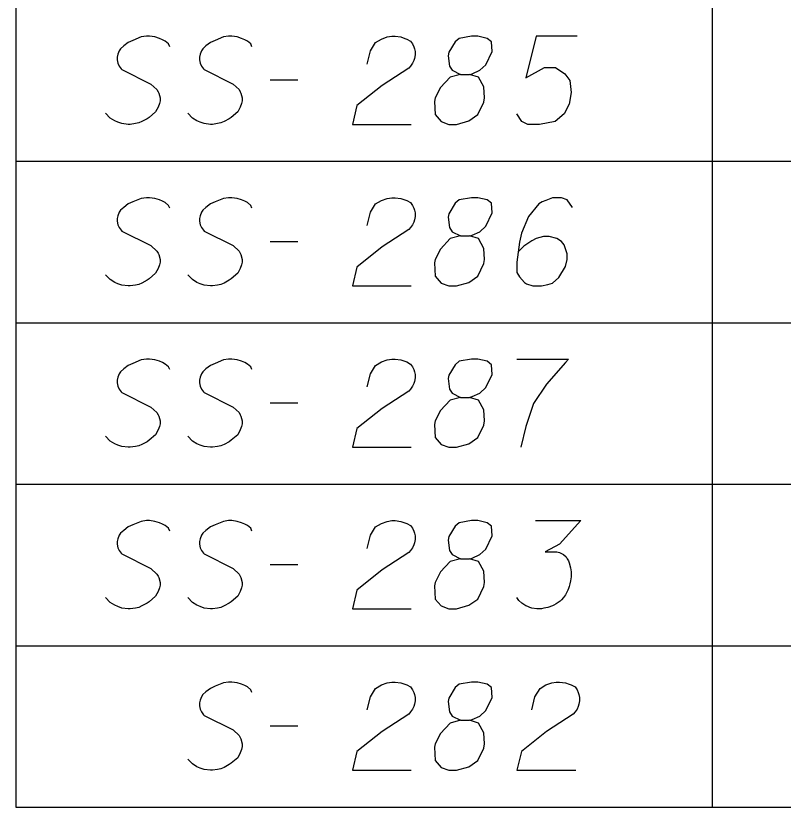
# Model space of a CAD drawing. Extents: x 2074207 to 2076812, y 516372 to 523312.
# Drawn here: x 2076260.61 to 2076302.41, y 521127.51 to 521170.64 of the extents above; entities that cross this region are included whole.
import ezdxf

# ---------------------------------------------------------------- set-up
doc = ezdxf.new("R2010")
doc.units = 0
for name, color, linetype in [('Prop DirtTable_ Soil Test Results - Outline (Major)', 7, 'Continuous'), ('Prop DirtTable_ Soil Test Results - Outline (Minor)', 7, 'Continuous'), ('Prop DirtTable_ Soil Test Results - Tx (Sample Data)', 7, 'Continuous')]:
    doc.layers.add(name, color=color, linetype=linetype)

msp = doc.modelspace()

# ---------------------------------------------------------------- linework, layer by layer
at = {"layer": 'Prop DirtTable_ Soil Test Results - Outline (Major)'}
for p, q in [((2076260.609, 521171.514), (2076260.609, 521162.714)), ((2076260.609, 521162.714), (2076260.609, 521153.914)), ((2076260.609, 521153.914), (2076260.609, 521145.114)), ((2076260.609, 521145.114), (2076260.609, 521136.314)), ((2076260.609, 521136.314), (2076260.609, 521127.514)), ((2076260.609, 521127.514), (2076811.903, 521127.514))]:
    msp.add_line(p, q, dxfattribs=at)
at = {"layer": 'Prop DirtTable_ Soil Test Results - Outline (Minor)'}
for p, q in [((2076298.546, 521171.514), (2076298.546, 521162.714)), ((2076260.609, 521162.714), (2076811.903, 521162.714)), ((2076260.609, 521162.714), (2076811.903, 521162.714)), ((2076298.546, 521162.714), (2076298.546, 521153.914)), ((2076260.609, 521153.914), (2076811.903, 521153.914)), ((2076260.609, 521153.914), (2076811.903, 521153.914)), ((2076298.546, 521153.914), (2076298.546, 521145.114)), ((2076260.609, 521145.114), (2076811.903, 521145.114)), ((2076260.609, 521145.114), (2076811.903, 521145.114)), ((2076298.546, 521145.114), (2076298.546, 521136.314)), ((2076260.609, 521136.314), (2076811.903, 521136.314)), ((2076260.609, 521136.314), (2076811.903, 521136.314)), ((2076298.546, 521136.314), (2076298.546, 521127.514)), ((2076260.609, 521127.514), (2076811.903, 521127.514))]:
    msp.add_line(p, q, dxfattribs=at)
at = {"layer": 'Prop DirtTable_ Soil Test Results - Tx (Sample Data)'}
for points in [[(2076268.994, 521168.963), (2076268.923, 521169.114), (2076268.747, 521169.265), (2076268.606, 521169.341), (2076268.43, 521169.417), (2076268.183, 521169.492), (2076267.9, 521169.53), (2076267.724, 521169.53), (2076267.442, 521169.492), (2076266.983, 521169.303), (2076266.736, 521169.19), (2076266.489, 521169.001), (2076266.313, 521168.85), (2076266.243, 521168.736), (2076266.172, 521168.547), (2076266.137, 521168.396), (2076266.137, 521168.245), (2076266.172, 521168.056), (2076266.243, 521167.905), (2076266.348, 521167.754), (2076266.384, 521167.716), (2076267.971, 521166.922), (2076268.289, 521166.62), (2076268.359, 521166.506), (2076268.394, 521166.431), (2076268.465, 521166.166), (2076268.465, 521166.015), (2076268.43, 521165.864), (2076268.359, 521165.675), (2076268.218, 521165.41), (2076267.865, 521165.108), (2076267.759, 521165.032), (2076267.477, 521164.881), (2076267.301, 521164.806), (2076267.124, 521164.768), (2076266.842, 521164.73), (2076266.736, 521164.73), (2076266.384, 521164.768), (2076266.172, 521164.843), (2076265.996, 521164.919), (2076265.749, 521165.07), (2076265.502, 521165.335)], [(2076273.474, 521168.963), (2076273.403, 521169.114), (2076273.227, 521169.265), (2076273.086, 521169.341), (2076272.91, 521169.417), (2076272.663, 521169.492), (2076272.38, 521169.53), (2076272.204, 521169.53), (2076271.922, 521169.492), (2076271.463, 521169.303), (2076271.216, 521169.19), (2076270.969, 521169.001), (2076270.793, 521168.85), (2076270.723, 521168.736), (2076270.652, 521168.547), (2076270.617, 521168.396), (2076270.617, 521168.245), (2076270.652, 521168.056), (2076270.723, 521167.905), (2076270.828, 521167.754), (2076270.864, 521167.716), (2076272.451, 521166.922), (2076272.769, 521166.62), (2076272.839, 521166.506), (2076272.874, 521166.431), (2076272.945, 521166.166), (2076272.945, 521166.015), (2076272.91, 521165.864), (2076272.839, 521165.675), (2076272.698, 521165.41), (2076272.345, 521165.108), (2076272.239, 521165.032), (2076271.957, 521164.881), (2076271.781, 521164.806), (2076271.604, 521164.768), (2076271.322, 521164.73), (2076271.216, 521164.73), (2076270.864, 521164.768), (2076270.652, 521164.843), (2076270.476, 521164.919), (2076270.229, 521165.07), (2076269.982, 521165.335)], [(2076279.753, 521168.018), (2076279.929, 521168.736), (2076280.212, 521169.19), (2076280.529, 521169.379), (2076280.847, 521169.492), (2076281.094, 521169.53), (2076281.27, 521169.53), (2076281.587, 521169.492), (2076281.799, 521169.417), (2076281.905, 521169.379), (2076282.117, 521169.265), (2076282.222, 521169.114), (2076282.293, 521168.963), (2076282.328, 521168.85), (2076282.363, 521168.699), (2076282.363, 521168.51), (2076282.328, 521168.321), (2076282.293, 521168.207), (2076282.222, 521168.056), (2076282.117, 521167.905), (2076282.011, 521167.791), (2076280.564, 521166.847), (2076279.189, 521165.75), (2076278.942, 521164.73), (2076282.152, 521164.73)], [(2076284.833, 521167.451), (2076285.327, 521167.451), (2076285.468, 521167.489), (2076285.891, 521167.678), (2076286.209, 521167.98), (2076286.561, 521168.699), (2076286.526, 521169.228), (2076286.279, 521169.417), (2076285.785, 521169.53), (2076285.432, 521169.53), (2076284.762, 521169.417), (2076284.551, 521169.228), (2076284.198, 521168.661), (2076284.163, 521168.472), (2076284.233, 521167.905), (2076284.374, 521167.678), (2076284.833, 521167.451), (2076284.268, 521167.3), (2076283.739, 521166.733), (2076283.457, 521166.166), (2076283.422, 521165.977), (2076283.457, 521165.259), (2076283.775, 521164.881), (2076284.198, 521164.73), (2076284.621, 521164.73), (2076285.291, 521164.919), (2076285.785, 521165.259), (2076286.103, 521165.939), (2076286.138, 521166.166), (2076286.103, 521166.771), (2076285.82, 521167.3), (2076285.327, 521167.451)], [(2076291.182, 521169.53), (2076288.96, 521169.53), (2076288.396, 521167.262), (2076289.419, 521167.829), (2076290.018, 521167.829), (2076290.512, 521167.489), (2076290.794, 521167.111), (2076290.865, 521166.469), (2076290.759, 521165.826), (2076290.477, 521165.297), (2076289.983, 521164.881), (2076289.136, 521164.73), (2076288.501, 521164.73), (2076288.184, 521164.881), (2076287.902, 521165.297)], [(2076274.462, 521167.149), (2076275.979, 521167.149)], [(2076268.994, 521160.163), (2076268.923, 521160.314), (2076268.747, 521160.465), (2076268.606, 521160.541), (2076268.43, 521160.617), (2076268.183, 521160.692), (2076267.9, 521160.73), (2076267.724, 521160.73), (2076267.442, 521160.692), (2076266.983, 521160.503), (2076266.736, 521160.39), (2076266.489, 521160.201), (2076266.313, 521160.05), (2076266.243, 521159.936), (2076266.172, 521159.747), (2076266.137, 521159.596), (2076266.137, 521159.445), (2076266.172, 521159.256), (2076266.243, 521159.105), (2076266.348, 521158.954), (2076266.384, 521158.916), (2076267.971, 521158.122), (2076268.289, 521157.82), (2076268.359, 521157.706), (2076268.394, 521157.631), (2076268.465, 521157.366), (2076268.465, 521157.215), (2076268.43, 521157.064), (2076268.359, 521156.875), (2076268.218, 521156.61), (2076267.865, 521156.308), (2076267.759, 521156.232), (2076267.477, 521156.081), (2076267.301, 521156.006), (2076267.124, 521155.968), (2076266.842, 521155.93), (2076266.736, 521155.93), (2076266.384, 521155.968), (2076266.172, 521156.043), (2076265.996, 521156.119), (2076265.749, 521156.27), (2076265.502, 521156.535)], [(2076273.474, 521160.163), (2076273.403, 521160.314), (2076273.227, 521160.465), (2076273.086, 521160.541), (2076272.91, 521160.617), (2076272.663, 521160.692), (2076272.38, 521160.73), (2076272.204, 521160.73), (2076271.922, 521160.692), (2076271.463, 521160.503), (2076271.216, 521160.39), (2076270.969, 521160.201), (2076270.793, 521160.05), (2076270.723, 521159.936), (2076270.652, 521159.747), (2076270.617, 521159.596), (2076270.617, 521159.445), (2076270.652, 521159.256), (2076270.723, 521159.105), (2076270.828, 521158.954), (2076270.864, 521158.916), (2076272.451, 521158.122), (2076272.769, 521157.82), (2076272.839, 521157.706), (2076272.874, 521157.631), (2076272.945, 521157.366), (2076272.945, 521157.215), (2076272.91, 521157.064), (2076272.839, 521156.875), (2076272.698, 521156.61), (2076272.345, 521156.308), (2076272.239, 521156.232), (2076271.957, 521156.081), (2076271.781, 521156.006), (2076271.604, 521155.968), (2076271.322, 521155.93), (2076271.216, 521155.93), (2076270.864, 521155.968), (2076270.652, 521156.043), (2076270.476, 521156.119), (2076270.229, 521156.27), (2076269.982, 521156.535)], [(2076279.753, 521159.218), (2076279.929, 521159.936), (2076280.212, 521160.39), (2076280.529, 521160.579), (2076280.847, 521160.692), (2076281.094, 521160.73), (2076281.27, 521160.73), (2076281.587, 521160.692), (2076281.799, 521160.617), (2076281.905, 521160.579), (2076282.117, 521160.465), (2076282.222, 521160.314), (2076282.293, 521160.163), (2076282.328, 521160.05), (2076282.363, 521159.899), (2076282.363, 521159.71), (2076282.328, 521159.521), (2076282.293, 521159.407), (2076282.222, 521159.256), (2076282.117, 521159.105), (2076282.011, 521158.991), (2076280.564, 521158.047), (2076279.189, 521156.95), (2076278.942, 521155.93), (2076282.152, 521155.93)], [(2076284.833, 521158.651), (2076285.327, 521158.651), (2076285.468, 521158.689), (2076285.891, 521158.878), (2076286.209, 521159.18), (2076286.561, 521159.899), (2076286.526, 521160.428), (2076286.279, 521160.617), (2076285.785, 521160.73), (2076285.432, 521160.73), (2076284.762, 521160.617), (2076284.551, 521160.428), (2076284.198, 521159.861), (2076284.163, 521159.672), (2076284.233, 521159.105), (2076284.374, 521158.878), (2076284.833, 521158.651), (2076284.268, 521158.5), (2076283.739, 521157.933), (2076283.457, 521157.366), (2076283.422, 521157.177), (2076283.457, 521156.459), (2076283.775, 521156.081), (2076284.198, 521155.93), (2076284.621, 521155.93), (2076285.291, 521156.119), (2076285.785, 521156.459), (2076286.103, 521157.139), (2076286.138, 521157.366), (2076286.103, 521157.971), (2076285.82, 521158.5), (2076285.327, 521158.651)], [(2076290.935, 521160.201), (2076290.653, 521160.617), (2076290.336, 521160.73), (2076289.842, 521160.73), (2076289.489, 521160.579), (2076289.278, 521160.503), (2076289.101, 521160.39), (2076288.537, 521159.71), (2076288.149, 521158.802), (2076288.043, 521158.311), (2076287.902, 521157.215), (2076287.902, 521156.648), (2076288.043, 521156.421), (2076288.325, 521156.119), (2076288.431, 521156.043), (2076288.784, 521155.93), (2076289.242, 521155.93), (2076289.595, 521156.006), (2076289.842, 521156.081), (2076290.195, 521156.384), (2076290.547, 521156.988), (2076290.653, 521157.366), (2076290.653, 521157.669), (2076290.477, 521158.16), (2076290.336, 521158.349), (2076290.089, 521158.5), (2076289.666, 521158.613), (2076289.348, 521158.613), (2076288.96, 521158.5), (2076288.713, 521158.387), (2076288.29, 521158.084), (2076288.078, 521157.895), (2076287.972, 521157.782)], [(2076274.462, 521158.349), (2076275.979, 521158.349)], [(2076268.994, 521151.363), (2076268.923, 521151.514), (2076268.747, 521151.665), (2076268.606, 521151.741), (2076268.43, 521151.817), (2076268.183, 521151.892), (2076267.9, 521151.93), (2076267.724, 521151.93), (2076267.442, 521151.892), (2076266.983, 521151.703), (2076266.736, 521151.59), (2076266.489, 521151.401), (2076266.313, 521151.25), (2076266.243, 521151.136), (2076266.172, 521150.947), (2076266.137, 521150.796), (2076266.137, 521150.645), (2076266.172, 521150.456), (2076266.243, 521150.305), (2076266.348, 521150.154), (2076266.384, 521150.116), (2076267.971, 521149.322), (2076268.289, 521149.02), (2076268.359, 521148.906), (2076268.394, 521148.831), (2076268.465, 521148.566), (2076268.465, 521148.415), (2076268.43, 521148.264), (2076268.359, 521148.075), (2076268.218, 521147.81), (2076267.865, 521147.508), (2076267.759, 521147.432), (2076267.477, 521147.281), (2076267.301, 521147.206), (2076267.124, 521147.168), (2076266.842, 521147.13), (2076266.736, 521147.13), (2076266.384, 521147.168), (2076266.172, 521147.243), (2076265.996, 521147.319), (2076265.749, 521147.47), (2076265.502, 521147.735)], [(2076273.474, 521151.363), (2076273.403, 521151.514), (2076273.227, 521151.665), (2076273.086, 521151.741), (2076272.91, 521151.817), (2076272.663, 521151.892), (2076272.38, 521151.93), (2076272.204, 521151.93), (2076271.922, 521151.892), (2076271.463, 521151.703), (2076271.216, 521151.59), (2076270.969, 521151.401), (2076270.793, 521151.25), (2076270.723, 521151.136), (2076270.652, 521150.947), (2076270.617, 521150.796), (2076270.617, 521150.645), (2076270.652, 521150.456), (2076270.723, 521150.305), (2076270.828, 521150.154), (2076270.864, 521150.116), (2076272.451, 521149.322), (2076272.769, 521149.02), (2076272.839, 521148.906), (2076272.874, 521148.831), (2076272.945, 521148.566), (2076272.945, 521148.415), (2076272.91, 521148.264), (2076272.839, 521148.075), (2076272.698, 521147.81), (2076272.345, 521147.508), (2076272.239, 521147.432), (2076271.957, 521147.281), (2076271.781, 521147.206), (2076271.604, 521147.168), (2076271.322, 521147.13), (2076271.216, 521147.13), (2076270.864, 521147.168), (2076270.652, 521147.243), (2076270.476, 521147.319), (2076270.229, 521147.47), (2076269.982, 521147.735)], [(2076279.753, 521150.418), (2076279.929, 521151.136), (2076280.212, 521151.59), (2076280.529, 521151.779), (2076280.847, 521151.892), (2076281.094, 521151.93), (2076281.27, 521151.93), (2076281.587, 521151.892), (2076281.799, 521151.817), (2076281.905, 521151.779), (2076282.117, 521151.665), (2076282.222, 521151.514), (2076282.293, 521151.363), (2076282.328, 521151.25), (2076282.363, 521151.099), (2076282.363, 521150.91), (2076282.328, 521150.721), (2076282.293, 521150.607), (2076282.222, 521150.456), (2076282.117, 521150.305), (2076282.011, 521150.191), (2076280.564, 521149.247), (2076279.189, 521148.15), (2076278.942, 521147.13), (2076282.152, 521147.13)], [(2076284.833, 521149.851), (2076285.327, 521149.851), (2076285.468, 521149.889), (2076285.891, 521150.078), (2076286.209, 521150.38), (2076286.561, 521151.099), (2076286.526, 521151.628), (2076286.279, 521151.817), (2076285.785, 521151.93), (2076285.432, 521151.93), (2076284.762, 521151.817), (2076284.551, 521151.628), (2076284.198, 521151.061), (2076284.163, 521150.872), (2076284.233, 521150.305), (2076284.374, 521150.078), (2076284.833, 521149.851), (2076284.268, 521149.7), (2076283.739, 521149.133), (2076283.457, 521148.566), (2076283.422, 521148.377), (2076283.457, 521147.659), (2076283.775, 521147.281), (2076284.198, 521147.13), (2076284.621, 521147.13), (2076285.291, 521147.319), (2076285.785, 521147.659), (2076286.103, 521148.339), (2076286.138, 521148.566), (2076286.103, 521149.171), (2076285.82, 521149.7), (2076285.327, 521149.851)], [(2076287.902, 521151.93), (2076290.724, 521151.93), (2076290.547, 521151.741), (2076289.524, 521150.569), (2076288.819, 521149.511), (2076288.396, 521148.264), (2076288.113, 521147.13)], [(2076274.462, 521149.549), (2076275.979, 521149.549)], [(2076268.994, 521142.563), (2076268.923, 521142.714), (2076268.747, 521142.865), (2076268.606, 521142.941), (2076268.43, 521143.017), (2076268.183, 521143.092), (2076267.9, 521143.13), (2076267.724, 521143.13), (2076267.442, 521143.092), (2076266.983, 521142.903), (2076266.736, 521142.79), (2076266.489, 521142.601), (2076266.313, 521142.45), (2076266.243, 521142.336), (2076266.172, 521142.147), (2076266.137, 521141.996), (2076266.137, 521141.845), (2076266.172, 521141.656), (2076266.243, 521141.505), (2076266.348, 521141.354), (2076266.384, 521141.316), (2076267.971, 521140.522), (2076268.289, 521140.22), (2076268.359, 521140.106), (2076268.394, 521140.031), (2076268.465, 521139.766), (2076268.465, 521139.615), (2076268.43, 521139.464), (2076268.359, 521139.275), (2076268.218, 521139.01), (2076267.865, 521138.708), (2076267.759, 521138.632), (2076267.477, 521138.481), (2076267.301, 521138.406), (2076267.124, 521138.368), (2076266.842, 521138.33), (2076266.736, 521138.33), (2076266.384, 521138.368), (2076266.172, 521138.443), (2076265.996, 521138.519), (2076265.749, 521138.67), (2076265.502, 521138.935)], [(2076273.474, 521142.563), (2076273.403, 521142.714), (2076273.227, 521142.865), (2076273.086, 521142.941), (2076272.91, 521143.017), (2076272.663, 521143.092), (2076272.38, 521143.13), (2076272.204, 521143.13), (2076271.922, 521143.092), (2076271.463, 521142.903), (2076271.216, 521142.79), (2076270.969, 521142.601), (2076270.793, 521142.45), (2076270.723, 521142.336), (2076270.652, 521142.147), (2076270.617, 521141.996), (2076270.617, 521141.845), (2076270.652, 521141.656), (2076270.723, 521141.505), (2076270.828, 521141.354), (2076270.864, 521141.316), (2076272.451, 521140.522), (2076272.769, 521140.22), (2076272.839, 521140.106), (2076272.874, 521140.031), (2076272.945, 521139.766), (2076272.945, 521139.615), (2076272.91, 521139.464), (2076272.839, 521139.275), (2076272.698, 521139.01), (2076272.345, 521138.708), (2076272.239, 521138.632), (2076271.957, 521138.481), (2076271.781, 521138.406), (2076271.604, 521138.368), (2076271.322, 521138.33), (2076271.216, 521138.33), (2076270.864, 521138.368), (2076270.652, 521138.443), (2076270.476, 521138.519), (2076270.229, 521138.67), (2076269.982, 521138.935)], [(2076279.753, 521141.618), (2076279.929, 521142.336), (2076280.212, 521142.79), (2076280.529, 521142.979), (2076280.847, 521143.092), (2076281.094, 521143.13), (2076281.27, 521143.13), (2076281.587, 521143.092), (2076281.799, 521143.017), (2076281.905, 521142.979), (2076282.117, 521142.865), (2076282.222, 521142.714), (2076282.293, 521142.563), (2076282.328, 521142.45), (2076282.363, 521142.299), (2076282.363, 521142.11), (2076282.328, 521141.921), (2076282.293, 521141.807), (2076282.222, 521141.656), (2076282.117, 521141.505), (2076282.011, 521141.391), (2076280.564, 521140.447), (2076279.189, 521139.35), (2076278.942, 521138.33), (2076282.152, 521138.33)], [(2076284.833, 521141.051), (2076285.327, 521141.051), (2076285.468, 521141.089), (2076285.891, 521141.278), (2076286.209, 521141.58), (2076286.561, 521142.299), (2076286.526, 521142.828), (2076286.279, 521143.017), (2076285.785, 521143.13), (2076285.432, 521143.13), (2076284.762, 521143.017), (2076284.551, 521142.828), (2076284.198, 521142.261), (2076284.163, 521142.072), (2076284.233, 521141.505), (2076284.374, 521141.278), (2076284.833, 521141.051), (2076284.268, 521140.9), (2076283.739, 521140.333), (2076283.457, 521139.766), (2076283.422, 521139.577), (2076283.457, 521138.859), (2076283.775, 521138.481), (2076284.198, 521138.33), (2076284.621, 521138.33), (2076285.291, 521138.519), (2076285.785, 521138.859), (2076286.103, 521139.539), (2076286.138, 521139.766), (2076286.103, 521140.371), (2076285.82, 521140.9), (2076285.327, 521141.051)], [(2076288.925, 521143.13), (2076291.394, 521143.13), (2076290.23, 521141.845), (2076289.454, 521141.429), (2076290.089, 521141.429), (2076290.23, 521141.391), (2076290.3, 521141.354), (2076290.371, 521141.316), (2076290.442, 521141.278), (2076290.583, 521141.165), (2076290.653, 521141.051), (2076290.724, 521140.938), (2076290.759, 521140.825), (2076290.83, 521140.56), (2076290.865, 521140.333), (2076290.865, 521140.22), (2076290.865, 521140.069), (2076290.83, 521139.842), (2076290.794, 521139.691), (2076290.759, 521139.539), (2076290.724, 521139.426), (2076290.689, 521139.35), (2076290.653, 521139.275), (2076290.618, 521139.199), (2076290.547, 521139.086), (2076290.442, 521138.935), (2076290.336, 521138.821), (2076290.265, 521138.746), (2076290.159, 521138.67), (2076290.054, 521138.595), (2076289.912, 521138.519), (2076289.842, 521138.481), (2076289.595, 521138.406), (2076289.383, 521138.368), (2076289.242, 521138.33), (2076288.995, 521138.33), (2076288.713, 521138.368), (2076288.607, 521138.406), (2076288.501, 521138.443), (2076288.396, 521138.481), (2076288.29, 521138.557), (2076288.184, 521138.632), (2076288.008, 521138.784), (2076287.902, 521138.935)], [(2076274.462, 521140.749), (2076275.979, 521140.749)], [(2076273.474, 521133.763), (2076273.403, 521133.914), (2076273.227, 521134.065), (2076273.086, 521134.141), (2076272.91, 521134.217), (2076272.663, 521134.292), (2076272.38, 521134.33), (2076272.204, 521134.33), (2076271.922, 521134.292), (2076271.463, 521134.103), (2076271.216, 521133.99), (2076270.969, 521133.801), (2076270.793, 521133.65), (2076270.723, 521133.536), (2076270.652, 521133.347), (2076270.617, 521133.196), (2076270.617, 521133.045), (2076270.652, 521132.856), (2076270.723, 521132.705), (2076270.828, 521132.554), (2076270.864, 521132.516), (2076272.451, 521131.722), (2076272.769, 521131.42), (2076272.839, 521131.306), (2076272.874, 521131.231), (2076272.945, 521130.966), (2076272.945, 521130.815), (2076272.91, 521130.664), (2076272.839, 521130.475), (2076272.698, 521130.21), (2076272.345, 521129.908), (2076272.239, 521129.832), (2076271.957, 521129.681), (2076271.781, 521129.606), (2076271.604, 521129.568), (2076271.322, 521129.53), (2076271.216, 521129.53), (2076270.864, 521129.568), (2076270.652, 521129.643), (2076270.476, 521129.719), (2076270.229, 521129.87), (2076269.982, 521130.135)], [(2076279.753, 521132.818), (2076279.929, 521133.536), (2076280.212, 521133.99), (2076280.529, 521134.179), (2076280.847, 521134.292), (2076281.094, 521134.33), (2076281.27, 521134.33), (2076281.587, 521134.292), (2076281.799, 521134.217), (2076281.905, 521134.179), (2076282.117, 521134.065), (2076282.222, 521133.914), (2076282.293, 521133.763), (2076282.328, 521133.65), (2076282.363, 521133.499), (2076282.363, 521133.31), (2076282.328, 521133.121), (2076282.293, 521133.007), (2076282.222, 521132.856), (2076282.117, 521132.705), (2076282.011, 521132.591), (2076280.564, 521131.647), (2076279.189, 521130.55), (2076278.942, 521129.53), (2076282.152, 521129.53)], [(2076284.833, 521132.251), (2076285.327, 521132.251), (2076285.468, 521132.289), (2076285.891, 521132.478), (2076286.209, 521132.78), (2076286.561, 521133.499), (2076286.526, 521134.028), (2076286.279, 521134.217), (2076285.785, 521134.33), (2076285.432, 521134.33), (2076284.762, 521134.217), (2076284.551, 521134.028), (2076284.198, 521133.461), (2076284.163, 521133.272), (2076284.233, 521132.705), (2076284.374, 521132.478), (2076284.833, 521132.251), (2076284.268, 521132.1), (2076283.739, 521131.533), (2076283.457, 521130.966), (2076283.422, 521130.777), (2076283.457, 521130.059), (2076283.775, 521129.681), (2076284.198, 521129.53), (2076284.621, 521129.53), (2076285.291, 521129.719), (2076285.785, 521130.059), (2076286.103, 521130.739), (2076286.138, 521130.966), (2076286.103, 521131.571), (2076285.82, 521132.1), (2076285.327, 521132.251)], [(2076288.713, 521132.818), (2076288.889, 521133.536), (2076289.172, 521133.99), (2076289.489, 521134.179), (2076289.807, 521134.292), (2076290.054, 521134.33), (2076290.23, 521134.33), (2076290.547, 521134.292), (2076290.759, 521134.217), (2076290.865, 521134.179), (2076291.077, 521134.065), (2076291.182, 521133.914), (2076291.253, 521133.763), (2076291.288, 521133.65), (2076291.323, 521133.499), (2076291.323, 521133.31), (2076291.288, 521133.121), (2076291.253, 521133.007), (2076291.182, 521132.856), (2076291.077, 521132.705), (2076290.971, 521132.591), (2076289.524, 521131.647), (2076288.149, 521130.55), (2076287.902, 521129.53), (2076291.112, 521129.53)], [(2076274.462, 521131.949), (2076275.979, 521131.949)]]:
    msp.add_lwpolyline(points, dxfattribs=at)

doc.saveas('drawing.dxf')
